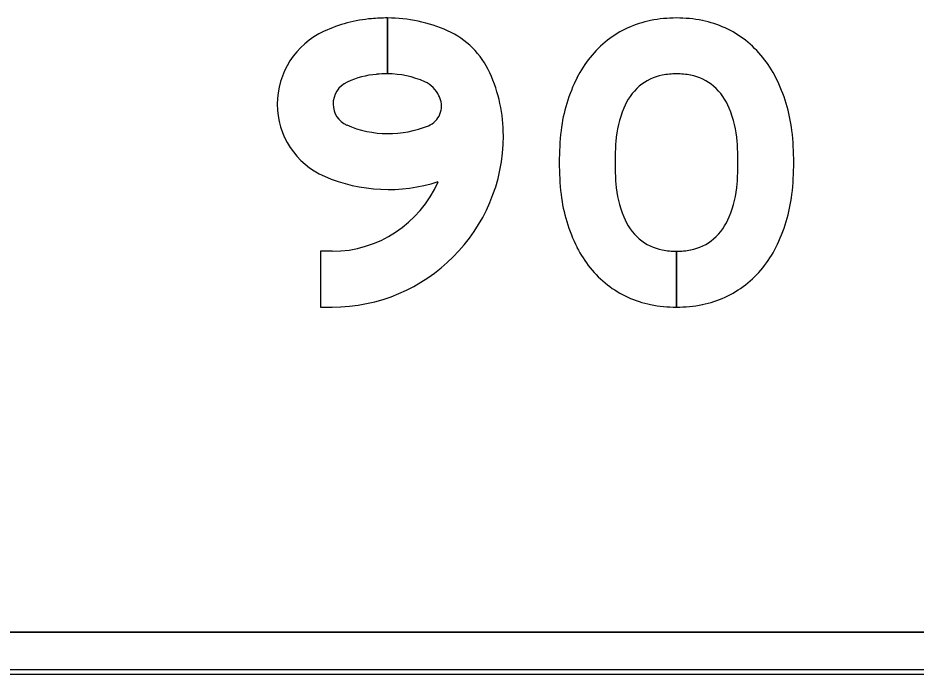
# Model space of a CAD drawing. Extents: x 1806251 to 1809821, y 414895 to 422886.
# Drawn here: x 1809676.5829 to 1809677.0108, y 415402.0206 to 415402.3329 of the extents above; entities that cross this region are included whole.
import ezdxf

# ---------------------------------------------------------------- set-up
doc = ezdxf.new("R2010")
doc.units = 0
for name, color, linetype in [('GSBWFILL', 7, 'Continuous'), ('GSCOLORFILL', 7, 'Continuous'), ('GSOUTLINE', 7, 'Continuous')]:
    doc.layers.add(name, color=color, linetype=linetype)

msp = doc.modelspace()

# ---------------------------------------------------------------- linework, layer by layer
at = {"layer": 'GSBWFILL'}
for p, q in [((1809676.89666, 415402.22185), (1809676.89666, 415402.19525)), ((1809676.89666, 415402.19525), (1809676.89666, 415402.22185)), ((1809678.91509, 415402.04057), (1809676.27529, 415402.04057)), ((1809676.27529, 415402.02057), (1809678.91509, 415402.02057))]:
    msp.add_line(p, q, dxfattribs=at)
for points in [[(1809676.75898, 415402.3063), (1809676.75898, 415402.3329)], [(1809676.75899, 415402.3329), (1809676.75899, 415402.3063)], [(1809676.7326, 415402.22185), (1809676.72699, 415402.22185), (1809676.72699, 415402.19525), (1809676.7326, 415402.19525)]]:
    msp.add_lwpolyline(points, dxfattribs=at)
for centre, major_axis, ratio, start_param, end_param in [((1809676.75742, 415402.2641), (0, 0.06873), 0.999997, 0.087363, 0.430338), ((1809676.75899, 415402.24621), (0, 0.08669), 0.999997, 0.000077, 0.087363), ((1809676.75899, 415402.26269), (0, 0.07021), 0.999997, 5.863429, 6.283185), ((1809676.89666, 415402.2701), (0, 0.0628), 0.999999, 0, 0.197523), ((1809676.89666, 415402.2701), (0, 0.0628), 0.999999, 6.085662, 6.283185), ((1809676.89408, 415402.28317), (0, 0.04948), 0.999999, 0.198221, 0.659474), ((1809676.89923, 415402.28317), (0, 0.04948), 0.999999, 5.623711, 6.084964), ((1809676.7447, 415402.29181), (0, 0.03824), 0.999997, 0.430338, 1.570796), ((1809676.77131, 415402.2903), (0, 0.03998), 0.999997, 5.137698, 5.863429), ((1809676.89696, 415402.28045), (0, 0.0534), 0.999999, 0.670985, 1.104331), ((1809676.89635, 415402.28045), (0, 0.0534), 0.999999, 5.178855, 5.6122), ((1809676.75899, 415402.24621), (0, 0.06009), 0.999997, 0.000111, 0.087363), ((1809676.75899, 415402.26269), (0, 0.04361), 0.999997, 5.863429, 6.283185), ((1809676.74161, 415402.27684), (0, 0.07258), 0.999997, 4.712389, 5.137698), ((1809676.89666, 415402.271), (0, 0.0353), 0.999999, 0, 0.192642), ((1809676.89666, 415402.271), (0, 0.0353), 0.999999, 6.090544, 6.283185), ((1809676.7447, 415402.29181), (0, 0.01164), 0.999997, 0.430338, 1.570796), ((1809676.75742, 415402.2641), (0, 0.04213), 0.999997, 0.087363, 0.430338), ((1809676.77131, 415402.2903), (0, 0.01338), 0.999997, 5.137698, 5.863429), ((1809676.91895, 415402.26962), (0, 0.07791), 0.999999, 1.107023, 1.446049), ((1809676.89449, 415402.28201), (0, 0.02408), 0.999999, 0.192068, 0.701922), ((1809676.89882, 415402.28201), (0, 0.02408), 0.999999, 5.581263, 6.091117), ((1809676.87436, 415402.26962), (0, 0.07791), 0.999999, 4.837137, 5.176162), ((1809676.8976, 415402.27931), (0, 0.02816), 0.999999, 0.724344, 1.185227), ((1809676.89571, 415402.27931), (0, 0.02816), 0.999999, 5.097959, 5.558841), ((1809676.77461, 415402.29094), (0, 0.0101), 0.999997, 3.53139, 5.115994), ((1809676.74161, 415402.27684), (0, 0.04598), 0.999997, 5.115994, 5.137698), ((1809676.74382, 415402.29181), (0, 0.03735), 0.999997, 1.570796, 2.733479), ((1809676.74382, 415402.29181), (0, 0.01075), 0.999997, 1.570796, 2.733479), ((1809676.92191, 415402.26948), (0, 0.05438), 0.999999, 1.185935, 1.48488), ((1809676.8714, 415402.26948), (0, 0.05438), 0.999999, 4.798305, 5.09725), ((1809676.75942, 415402.32791), (0, 0.05007), 0.999997, 2.733479, 3.53139), ((1809676.7326, 415402.27684), (0, 0.0816), 0.999997, 3.141593, 4.712389), ((1809676.97834, 415402.26407), (0, 0.13754), 0.999999, 1.459794, 1.570796), ((1809676.81498, 415402.26407), (0, 0.13754), 0.999999, 4.712389, 4.823392), ((1809677.01814, 415402.26407), (0, 0.15074), 0.999999, 1.503921, 1.570796), ((1809676.77517, 415402.26407), (0, 0.15074), 0.999999, 4.712389, 4.779265), ((1809676.97834, 415402.26407), (0, 0.13754), 0.999999, 1.570796, 1.681799), ((1809677.01814, 415402.26407), (0, 0.15074), 0.999999, 1.570796, 1.637672), ((1809676.77517, 415402.26407), (0, 0.15074), 0.999999, 4.645513, 4.712389), ((1809676.81498, 415402.26407), (0, 0.13754), 0.999999, 4.601386, 4.712389), ((1809676.75942, 415402.32791), (0, 0.07667), 0.999997, 2.733479, 3.45498), ((1809676.7326, 415402.27684), (0, 0.055), 0.999997, 3.141593, 4.303338), ((1809676.92191, 415402.25867), (0, 0.05438), 0.999999, 1.656712, 1.955657), ((1809676.8714, 415402.25867), (0, 0.05438), 0.999999, 4.327528, 4.626473), ((1809676.91895, 415402.25853), (0, 0.07791), 0.999999, 1.695544, 2.03457), ((1809676.87436, 415402.25853), (0, 0.07791), 0.999999, 4.248616, 4.587641), ((1809676.8976, 415402.24884), (0, 0.02816), 0.999999, 1.956366, 2.417249), ((1809676.89571, 415402.24884), (0, 0.02816), 0.999999, 3.865937, 4.326819), ((1809676.89449, 415402.24614), (0, 0.02408), 0.999999, 2.43967, 2.949524), ((1809676.89882, 415402.24614), (0, 0.02408), 0.999999, 3.333661, 3.843515), ((1809676.89696, 415402.24769), (0, 0.0534), 0.999999, 2.037262, 2.470608), ((1809676.89666, 415402.25715), (0, 0.0353), 0.999999, 2.948951, 3.141593), ((1809676.89666, 415402.25715), (0, 0.0353), 0.999999, 3.141781, 3.334234), ((1809676.89635, 415402.24769), (0, 0.0534), 0.999999, 3.812578, 4.245923), ((1809676.89408, 415402.24498), (0, 0.04948), 0.999999, 2.482119, 2.943371), ((1809676.89923, 415402.24498), (0, 0.04948), 0.999999, 3.339814, 3.801066), ((1809676.89666, 415402.25804), (0, 0.0628), 0.999999, 2.94407, 3.141593), ((1809676.89666, 415402.25804), (0, 0.0628), 0.999999, 3.141699, 3.339116)]:
    msp.add_ellipse(centre, major_axis=major_axis, ratio=ratio, start_param=start_param, end_param=end_param, dxfattribs=at)
at = {"layer": 'GSCOLORFILL'}
for p, q in [((1809676.89666, 415402.22185), (1809676.89666, 415402.19525)), ((1809676.89666, 415402.19525), (1809676.89666, 415402.22185)), ((1809678.91509, 415402.04057), (1809676.27529, 415402.04057)), ((1809676.27509, 415402.02057), (1809678.91509, 415402.02057)), ((1809678.91509, 415402.02257), (1809676.27511, 415402.02257)), ((1809676.27511, 415402.02057), (1809678.91509, 415402.02057)), ((1809676.27529, 415402.02057), (1809678.91509, 415402.02057))]:
    msp.add_line(p, q, dxfattribs=at)
for points in [[(1809676.75898, 415402.3063), (1809676.75898, 415402.3329)], [(1809676.75899, 415402.3329), (1809676.75899, 415402.3063)], [(1809676.7326, 415402.22185), (1809676.72699, 415402.22185), (1809676.72699, 415402.19525), (1809676.7326, 415402.19525)]]:
    msp.add_lwpolyline(points, dxfattribs=at)
for centre, major_axis, ratio, start_param, end_param in [((1809676.75742, 415402.2641), (0, 0.06873), 0.999997, 0.087363, 0.430338), ((1809676.75899, 415402.24621), (0, 0.08669), 0.999997, 0.000077, 0.087363), ((1809676.75899, 415402.26269), (0, 0.07021), 0.999997, 5.863429, 6.283185), ((1809676.89666, 415402.2701), (0, 0.0628), 0.999999, 0, 0.197523), ((1809676.89666, 415402.2701), (0, 0.0628), 0.999999, 6.085662, 6.283185), ((1809676.89408, 415402.28317), (0, 0.04948), 0.999999, 0.198221, 0.659474), ((1809676.89923, 415402.28317), (0, 0.04948), 0.999999, 5.623711, 6.084964), ((1809676.7447, 415402.29181), (0, 0.03824), 0.999997, 0.430338, 1.570796), ((1809676.77131, 415402.2903), (0, 0.03998), 0.999997, 5.137698, 5.863429), ((1809676.89696, 415402.28045), (0, 0.0534), 0.999999, 0.670985, 1.104331), ((1809676.89635, 415402.28045), (0, 0.0534), 0.999999, 5.178855, 5.6122), ((1809676.75899, 415402.24621), (0, 0.06009), 0.999997, 0.000111, 0.087363), ((1809676.75899, 415402.26269), (0, 0.04361), 0.999997, 5.863429, 6.283185), ((1809676.74161, 415402.27684), (0, 0.07258), 0.999997, 4.712389, 5.137698), ((1809676.89666, 415402.271), (0, 0.0353), 0.999999, 0, 0.192642), ((1809676.89666, 415402.271), (0, 0.0353), 0.999999, 6.090544, 6.283185), ((1809676.7447, 415402.29181), (0, 0.01164), 0.999997, 0.430338, 1.570796), ((1809676.75742, 415402.2641), (0, 0.04213), 0.999997, 0.087363, 0.430338), ((1809676.77131, 415402.2903), (0, 0.01338), 0.999997, 5.137698, 5.863429), ((1809676.91895, 415402.26962), (0, 0.07791), 0.999999, 1.107023, 1.446049), ((1809676.89449, 415402.28201), (0, 0.02408), 0.999999, 0.192068, 0.701922), ((1809676.89882, 415402.28201), (0, 0.02408), 0.999999, 5.581263, 6.091117), ((1809676.87436, 415402.26962), (0, 0.07791), 0.999999, 4.837137, 5.176162), ((1809676.8976, 415402.27931), (0, 0.02816), 0.999999, 0.724344, 1.185227), ((1809676.89571, 415402.27931), (0, 0.02816), 0.999999, 5.097959, 5.558841), ((1809676.77461, 415402.29094), (0, 0.0101), 0.999997, 3.53139, 5.115994), ((1809676.74161, 415402.27684), (0, 0.04598), 0.999997, 5.115994, 5.137698), ((1809676.74382, 415402.29181), (0, 0.03735), 0.999997, 1.570796, 2.733479), ((1809676.74382, 415402.29181), (0, 0.01075), 0.999997, 1.570796, 2.733479), ((1809676.92191, 415402.26948), (0, 0.05438), 0.999999, 1.185935, 1.48488), ((1809676.8714, 415402.26948), (0, 0.05438), 0.999999, 4.798305, 5.09725), ((1809676.75942, 415402.32791), (0, 0.05007), 0.999997, 2.733479, 3.53139), ((1809676.7326, 415402.27684), (0, 0.0816), 0.999997, 3.141593, 4.712389), ((1809676.97834, 415402.26407), (0, 0.13754), 0.999999, 1.459794, 1.570796), ((1809676.81498, 415402.26407), (0, 0.13754), 0.999999, 4.712389, 4.823392), ((1809677.01814, 415402.26407), (0, 0.15074), 0.999999, 1.503921, 1.570796), ((1809676.77517, 415402.26407), (0, 0.15074), 0.999999, 4.712389, 4.779265), ((1809676.97834, 415402.26407), (0, 0.13754), 0.999999, 1.570796, 1.681799), ((1809677.01814, 415402.26407), (0, 0.15074), 0.999999, 1.570796, 1.637672), ((1809676.77517, 415402.26407), (0, 0.15074), 0.999999, 4.645513, 4.712389), ((1809676.81498, 415402.26407), (0, 0.13754), 0.999999, 4.601386, 4.712389), ((1809676.75942, 415402.32791), (0, 0.07667), 0.999997, 2.733479, 3.45498), ((1809676.7326, 415402.27684), (0, 0.055), 0.999997, 3.141593, 4.303338), ((1809676.92191, 415402.25867), (0, 0.05438), 0.999999, 1.656712, 1.955657), ((1809676.8714, 415402.25867), (0, 0.05438), 0.999999, 4.327528, 4.626473), ((1809676.91895, 415402.25853), (0, 0.07791), 0.999999, 1.695544, 2.03457), ((1809676.87436, 415402.25853), (0, 0.07791), 0.999999, 4.248616, 4.587641), ((1809676.8976, 415402.24884), (0, 0.02816), 0.999999, 1.956366, 2.417249), ((1809676.89571, 415402.24884), (0, 0.02816), 0.999999, 3.865937, 4.326819), ((1809676.89449, 415402.24614), (0, 0.02408), 0.999999, 2.43967, 2.949524), ((1809676.89882, 415402.24614), (0, 0.02408), 0.999999, 3.333661, 3.843515), ((1809676.89696, 415402.24769), (0, 0.0534), 0.999999, 2.037262, 2.470608), ((1809676.89666, 415402.25715), (0, 0.0353), 0.999999, 2.948951, 3.141593), ((1809676.89666, 415402.25715), (0, 0.0353), 0.999999, 3.141781, 3.334234), ((1809676.89635, 415402.24769), (0, 0.0534), 0.999999, 3.812578, 4.245923), ((1809676.89408, 415402.24498), (0, 0.04948), 0.999999, 2.482119, 2.943371), ((1809676.89923, 415402.24498), (0, 0.04948), 0.999999, 3.339814, 3.801066), ((1809676.89666, 415402.25804), (0, 0.0628), 0.999999, 2.94407, 3.141593), ((1809676.89666, 415402.25804), (0, 0.0628), 0.999999, 3.141699, 3.339116)]:
    msp.add_ellipse(centre, major_axis=major_axis, ratio=ratio, start_param=start_param, end_param=end_param, dxfattribs=at)
at = {"layer": 'GSOUTLINE'}
for p, q in [((1809676.27509, 415402.04057), (1809678.91509, 415402.04057)), ((1809676.27509, 415402.02057), (1809678.91509, 415402.02057))]:
    msp.add_line(p, q, dxfattribs=at)
msp.add_lwpolyline([(1809676.7326, 415402.22185), (1809676.72699, 415402.22185), (1809676.72699, 415402.19525), (1809676.7326, 415402.19525)], dxfattribs=at)
for centre, major_axis, ratio, start_param, end_param in [((1809676.75742, 415402.2641), (0, 0.06873), 0.999997, 0.087363, 0.430338), ((1809676.75899, 415402.24621), (0, 0.08669), 0.999997, 6.283185, 6.370548), ((1809676.75899, 415402.26269), (0, 0.07021), 0.999997, 5.863429, 6.283185), ((1809676.89666, 415402.2701), (0, 0.0628), 0.999999, 0, 0.197523), ((1809676.89666, 415402.2701), (0, 0.0628), 0.999999, 6.085662, 6.283185), ((1809676.89408, 415402.28317), (0, 0.04948), 0.999999, 0.198221, 0.659474), ((1809676.89923, 415402.28317), (0, 0.04948), 0.999999, 5.623711, 6.084964), ((1809676.7447, 415402.29181), (0, 0.03824), 0.999997, 0.430338, 1.570796), ((1809676.77131, 415402.2903), (0, 0.03998), 0.999997, 5.137698, 5.863429), ((1809676.89696, 415402.28045), (0, 0.0534), 0.999999, 0.670985, 1.104331), ((1809676.89635, 415402.28045), (0, 0.0534), 0.999999, 5.178855, 5.6122), ((1809676.75899, 415402.24621), (0, 0.06009), 0.999997, 0, 0.087363), ((1809676.75899, 415402.26269), (0, 0.04361), 0.999997, 5.863429, 6.283185), ((1809676.74161, 415402.27684), (0, 0.07258), 0.999997, 4.712389, 5.137698), ((1809676.89666, 415402.271), (0, 0.0353), 0.999999, 0, 0.192642), ((1809676.89666, 415402.271), (0, 0.0353), 0.999999, 6.090544, 6.283185), ((1809676.7447, 415402.29181), (0, 0.01164), 0.999997, 0.430338, 1.570796), ((1809676.75742, 415402.2641), (0, 0.04213), 0.999997, 0.087363, 0.430338), ((1809676.77131, 415402.2903), (0, 0.01338), 0.999997, 5.137698, 5.863429), ((1809676.91895, 415402.26962), (0, 0.07791), 0.999999, 1.107023, 1.446049), ((1809676.89449, 415402.28201), (0, 0.02408), 0.999999, 0.192068, 0.701922), ((1809676.89882, 415402.28201), (0, 0.02408), 0.999999, 5.581263, 6.091117), ((1809676.87436, 415402.26962), (0, 0.07791), 0.999999, 4.837137, 5.176162), ((1809676.8976, 415402.27931), (0, 0.02816), 0.999999, 0.724344, 1.185227), ((1809676.89571, 415402.27931), (0, 0.02816), 0.999999, 5.097959, 5.558841), ((1809676.77461, 415402.29094), (0, 0.0101), 0.999997, 3.53139, 5.115994), ((1809676.74161, 415402.27684), (0, 0.04598), 0.999997, 5.115994, 5.137698), ((1809676.74382, 415402.29181), (0, 0.03735), 0.999997, 1.570796, 2.733479), ((1809676.74382, 415402.29181), (0, 0.01075), 0.999997, 1.570796, 2.733479), ((1809676.92191, 415402.26948), (0, 0.05438), 0.999999, 1.185935, 1.48488), ((1809676.8714, 415402.26948), (0, 0.05438), 0.999999, 4.798305, 5.09725), ((1809676.75942, 415402.32791), (0, 0.05007), 0.999997, 2.733479, 3.53139), ((1809676.7326, 415402.27684), (0, 0.0816), 0.999997, 3.141593, 4.712389), ((1809676.97834, 415402.26407), (0, 0.13754), 0.999999, 1.459794, 1.570796), ((1809676.81498, 415402.26407), (0, 0.13754), 0.999999, 4.712389, 4.823392), ((1809677.01814, 415402.26407), (0, 0.15074), 0.999999, 1.503921, 1.570796), ((1809676.77517, 415402.26407), (0, 0.15074), 0.999999, 4.712389, 4.779265), ((1809676.97834, 415402.26407), (0, 0.13754), 0.999999, 1.570796, 1.681799), ((1809677.01814, 415402.26407), (0, 0.15074), 0.999999, 1.570796, 1.637672), ((1809676.77517, 415402.26407), (0, 0.15074), 0.999999, 4.645513, 4.712389), ((1809676.81498, 415402.26407), (0, 0.13754), 0.999999, 4.601386, 4.712389), ((1809676.75942, 415402.32791), (0, 0.07667), 0.999997, 2.733479, 3.45498), ((1809676.7326, 415402.27684), (0, 0.055), 0.999997, 3.141593, 4.303338), ((1809676.92191, 415402.25867), (0, 0.05438), 0.999999, 1.656712, 1.955657), ((1809676.8714, 415402.25867), (0, 0.05438), 0.999999, 4.327528, 4.626473), ((1809676.91895, 415402.25853), (0, 0.07791), 0.999999, 1.695544, 2.03457), ((1809676.87436, 415402.25853), (0, 0.07791), 0.999999, 4.248616, 4.587641), ((1809676.8976, 415402.24884), (0, 0.02816), 0.999999, 1.956366, 2.417249), ((1809676.89571, 415402.24884), (0, 0.02816), 0.999999, 3.865937, 4.326819), ((1809676.89449, 415402.24614), (0, 0.02408), 0.999999, 2.43967, 2.949524), ((1809676.89882, 415402.24614), (0, 0.02408), 0.999999, 3.333661, 3.843515), ((1809676.89696, 415402.24769), (0, 0.0534), 0.999999, 2.037262, 2.470608), ((1809676.89666, 415402.25715), (0, 0.0353), 0.999999, 2.948951, 3.141593), ((1809676.89666, 415402.25715), (0, 0.0353), 0.999999, 3.141593, 3.334234), ((1809676.89635, 415402.24769), (0, 0.0534), 0.999999, 3.812578, 4.245923), ((1809676.89408, 415402.24498), (0, 0.04948), 0.999999, 2.482119, 2.943371), ((1809676.89923, 415402.24498), (0, 0.04948), 0.999999, 3.339814, 3.801066), ((1809676.89666, 415402.25804), (0, 0.0628), 0.999999, 2.94407, 3.141593), ((1809676.89666, 415402.25804), (0, 0.0628), 0.999999, 3.141593, 3.339116)]:
    msp.add_ellipse(centre, major_axis=major_axis, ratio=ratio, start_param=start_param, end_param=end_param, dxfattribs=at)

doc.saveas('drawing.dxf')
